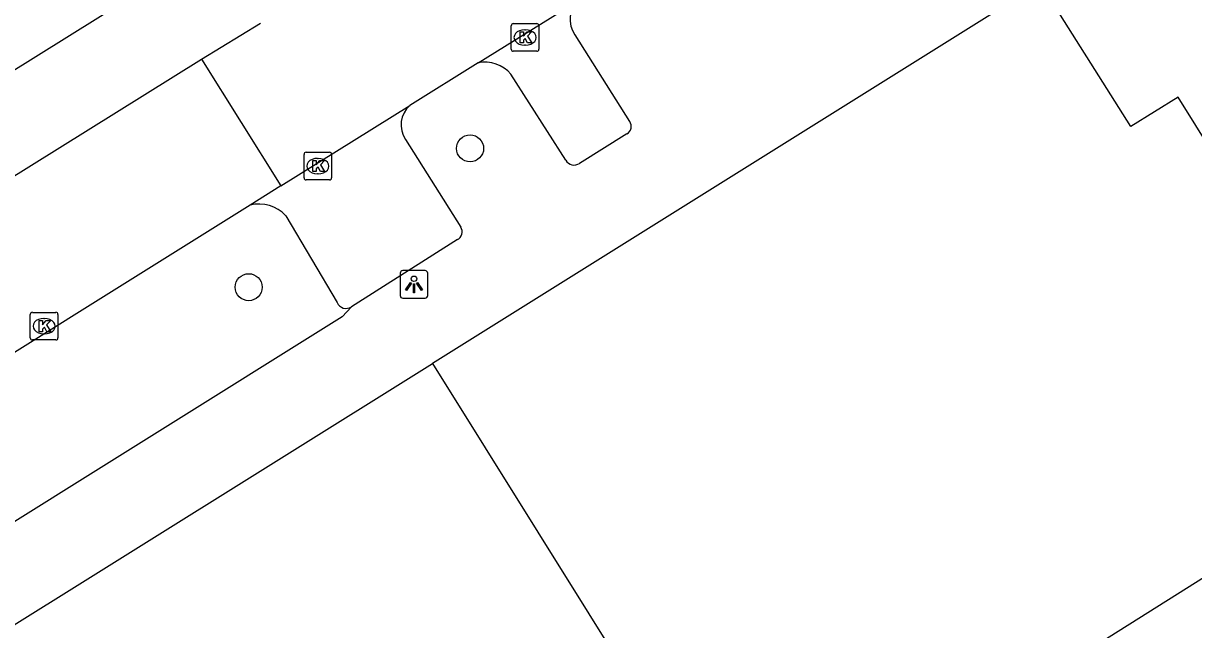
# Model space of a CAD drawing. Extents: x 159353 to 160616, y 385893 to 387321.
# Drawn here: x 159825.08 to 159867.44, y 386052.46 to 386074.4 of the extents above; entities that cross this region are included whole.
import ezdxf

# ---------------------------------------------------------------- set-up
doc = ezdxf.new("R2010")
doc.units = 0
for name, color, linetype in [('IMGEO_Boom', 7, 'Continuous'), ('IMGEO_Kolk', 7, 'Continuous'), ('IMGEO_Lichtpunt', 7, 'Continuous'), ('IMGEO_Pand', 7, 'Continuous'), ('IMGEO_Parkeervlak_open', 7, 'Continuous'), ('IMGEO_Rijbaan_lokaal_open', 7, 'Continuous'), ('IMGEO_Voetpad_open', 7, 'Continuous')]:
    doc.layers.add(name, color=color, linetype=linetype)

msp = doc.modelspace()

# ---------------------------------------------------------------- linework, layer by layer
at = {"layer": 'IMGEO_Boom'}
for centre in [(159841.248, 386069.874), (159833.234, 386064.85)]:
    msp.add_circle(centre, 0.489, dxfattribs=at)
at = {"layer": 'IMGEO_Kolk'}
for p, q in [((159842.737, 386073.464), (159842.737, 386074.316)), ((159842.812, 386074.39), (159843.664, 386074.39)), ((159843.738, 386074.316), (159843.738, 386073.464)), ((159843.225, 386074.17), (159843.25, 386074.17)), ((159843.248, 386073.61), (159843.223, 386073.61)), ((159843.664, 386073.39), (159842.812, 386073.39)), ((159835.235, 386068.807), (159835.235, 386069.659)), ((159835.31, 386069.733), (159836.162, 386069.733)), ((159836.236, 386069.659), (159836.236, 386068.807)), ((159835.723, 386069.513), (159835.748, 386069.513)), ((159836.162, 386068.733), (159835.31, 386068.733)), ((159835.746, 386068.953), (159835.721, 386068.953)), ((159825.327, 386063.014), (159825.327, 386063.866)), ((159825.402, 386063.94), (159826.254, 386063.94)), ((159825.815, 386063.72), (159825.84, 386063.72)), ((159826.328, 386063.866), (159826.328, 386063.014)), ((159826.254, 386062.94), (159825.402, 386062.94)), ((159825.838, 386063.16), (159825.813, 386063.16))]:
    msp.add_line(p, q, dxfattribs=at)
for points in [[(159842.737, 386073.464), (159842.737, 386074.316)], [(159842.812, 386074.39), (159843.664, 386074.39)], [(159843.738, 386074.316), (159843.738, 386073.464)], [(159843.058, 386074.09), (159843.181, 386074.09), (159843.181, 386073.939), (159843.311, 386074.09), (159843.475, 386074.09), (159843.329, 386073.939), (159843.482, 386073.69), (159843.33, 386073.69), (159843.245, 386073.854), (159843.181, 386073.787), (159843.181, 386073.69), (159843.058, 386073.69), (159843.058, 386074.09)], [(159843.664, 386073.39), (159842.812, 386073.39)], [(159835.235, 386068.807), (159835.235, 386069.659)], [(159835.31, 386069.733), (159836.162, 386069.733)], [(159836.236, 386069.659), (159836.236, 386068.807)], [(159835.556, 386069.433), (159835.679, 386069.433), (159835.679, 386069.282), (159835.809, 386069.433), (159835.973, 386069.433), (159835.827, 386069.282), (159835.98, 386069.033), (159835.828, 386069.033), (159835.743, 386069.197), (159835.679, 386069.13), (159835.679, 386069.033), (159835.556, 386069.033), (159835.556, 386069.433)], [(159836.162, 386068.733), (159835.31, 386068.733)], [(159825.327, 386063.014), (159825.327, 386063.866)], [(159825.402, 386063.94), (159826.254, 386063.94)], [(159826.328, 386063.866), (159826.328, 386063.014)], [(159825.648, 386063.64), (159825.771, 386063.64), (159825.771, 386063.489), (159825.901, 386063.64), (159826.065, 386063.64), (159825.919, 386063.489), (159826.072, 386063.24), (159825.92, 386063.24), (159825.835, 386063.404), (159825.771, 386063.337), (159825.771, 386063.24), (159825.648, 386063.24), (159825.648, 386063.64)], [(159826.254, 386062.94), (159825.402, 386062.94)]]:
    msp.add_lwpolyline(points, dxfattribs=at)
for centre, start, end in [((159842.814, 386074.314), 91.552, 178.448), ((159842.814, 386074.314), 91.552, 178.448), ((159843.662, 386074.314), 1.552, 88.448), ((159843.662, 386074.314), 1.552, 88.448), ((159842.814, 386073.466), 181.552, 268.448), ((159842.814, 386073.466), 181.552, 268.448), ((159843.662, 386073.466), 271.552, 358.448), ((159843.662, 386073.466), 271.552, 358.448), ((159835.312, 386069.657), 91.552, 178.448), ((159835.312, 386069.657), 91.552, 178.448), ((159836.16, 386069.657), 1.552, 88.448), ((159836.16, 386069.657), 1.552, 88.448), ((159835.312, 386068.809), 181.552, 268.448), ((159835.312, 386068.809), 181.552, 268.448), ((159836.16, 386068.809), 271.552, 358.448), ((159836.16, 386068.809), 271.552, 358.448), ((159825.404, 386063.864), 91.552, 178.448), ((159825.404, 386063.864), 91.552, 178.448), ((159826.252, 386063.864), 1.552, 88.448), ((159826.252, 386063.864), 1.552, 88.448), ((159825.404, 386063.016), 181.552, 268.448), ((159825.404, 386063.016), 181.552, 268.448), ((159826.252, 386063.016), 271.552, 358.448), ((159826.252, 386063.016), 271.552, 358.448)]:
    msp.add_arc(centre, 0.0765, start, end, dxfattribs=at)
for centre, major_axis, ratio, start_param, end_param in [((159843.224, 386073.89), (-0.387, 0.002), 0.722429, 4.712389, 7.853982), ((159843.249, 386073.89), (-0.39, 0.002), 0.717154, 1.570796, 4.712389), ((159835.722, 386069.233), (-0.387, 0.002), 0.722429, 4.712389, 7.853982), ((159835.747, 386069.233), (-0.39, 0.002), 0.717154, 1.570796, 4.712389), ((159825.814, 386063.44), (-0.387, 0.002), 0.722429, 4.712389, 7.853982), ((159825.839, 386063.44), (-0.39, 0.002), 0.717154, 1.570796, 4.712389)]:
    msp.add_ellipse(centre, major_axis=major_axis, ratio=ratio, start_param=start_param, end_param=end_param, dxfattribs=at)
at = {"layer": 'IMGEO_Lichtpunt'}
for p, q in [((159838.718, 386065.357), (159838.718, 386064.55)), ((159838.718, 386065.357), (159838.718, 386064.55)), ((159839.62, 386065.452), (159838.812, 386065.452)), ((159839.62, 386065.452), (159838.812, 386065.452)), ((159839.714, 386064.55), (159839.714, 386065.357)), ((159839.714, 386064.55), (159839.714, 386065.357)), ((159838.812, 386064.456), (159839.62, 386064.456)), ((159838.812, 386064.456), (159839.62, 386064.456))]:
    msp.add_line(p, q, dxfattribs=at)
for points in [[(159839.092, 386065.021), (159839.131, 386064.993), (159838.943, 386064.731), (159838.905, 386064.758), (159839.092, 386065.021)], [(159839.194, 386064.973), (159839.241, 386064.973), (159839.241, 386064.651), (159839.194, 386064.651), (159839.194, 386064.973)], [(159839.304, 386064.993), (159839.342, 386065.02), (159839.529, 386064.758), (159839.49, 386064.73), (159839.304, 386064.993)]]:
    msp.add_lwpolyline(points, dxfattribs=at)
msp.add_circle((159839.217, 386065.155), 0.0994, dxfattribs=at)
for centre, start, end in [((159838.812, 386065.357), 90, 180), ((159838.812, 386065.357), 90, 180), ((159839.62, 386065.357), 0, 90), ((159839.62, 386065.357), 0, 90), ((159838.812, 386064.55), 180, 270), ((159838.812, 386064.55), 180, 270), ((159839.62, 386064.55), 270, 0), ((159839.62, 386064.55), 270, 360)]:
    msp.add_arc(centre, 0.0946, start, end, dxfattribs=at)
at = {"layer": 'IMGEO_Pand'}
for points in [[(159891.413, 386071.272), (159889.759, 386070.239), (159890.416, 386069.187), (159885.907, 386066.37), (159885.248, 386067.422), (159878.415, 386063.164), (159879.077, 386062.104), (159874.627, 386059.324), (159873.968, 386060.374), (159872.274, 386059.312), (159869.02, 386064.499), (159870.713, 386065.58), (159866.877, 386071.728), (159865.169, 386070.668), (159861.894, 386075.859)], [(159811.969, 386044.648), (159839.883, 386062.089)], [(159839.883, 386062.089), (159849.36, 386046.926), (159839.701, 386040.889), (159839.2, 386040.577), (159842.622, 386035.101), (159843.123, 386035.413), (159849.677, 386039.486), (159849.07, 386040.462), (159852.233, 386042.442), (159854.78, 386038.373), (159856.605, 386039.517), (159859.202, 386035.268), (159860.819, 386032.682), (159829.198, 386012.912)]]:
    msp.add_lwpolyline(points, dxfattribs=at)
at = {"layer": 'IMGEO_Parkeervlak_open'}
msp.add_lwpolyline([(159834.576, 386067.436), (159836.438, 386064.298)], dxfattribs=at)
for centre, radius, start, end in [((159833.616, 386066.56), 1.3, 42.383, 104.8859), ((159836.756, 386064.423), 0.341, 201.491, 305.1514)]:
    msp.add_arc(centre, radius, start, end, dxfattribs=at)
at = {"layer": 'IMGEO_Rijbaan_lokaal_open'}
for points in [[(159841.535, 386072.968), (159845.194, 386075.254)], [(159831.519, 386073.099), (159833.656, 386074.408)], [(159805.965, 386057.175), (159831.519, 386073.099)], [(159831.519, 386073.099), (159834.4, 386068.524)], [(159841.535, 386072.968), (159839.072, 386071.429)], [(159834.4, 386068.524), (159839.072, 386071.429)], [(159834.4, 386068.524), (159833.282, 386067.816)], [(159833.282, 386067.816), (159820.014, 386059.529)]]:
    msp.add_lwpolyline(points, dxfattribs=at)
at = {"layer": 'IMGEO_Voetpad_open'}
for points in [[(159830.108, 386076.056), (159822.153, 386071.087)], [(159861.894, 386075.859), (159839.883, 386062.089)], [(159845.039, 386073.98), (159847.024, 386070.845)], [(159844.713, 386069.449), (159842.728, 386072.563)], [(159838.908, 386070.199), (159840.907, 386067.022)], [(159846.927, 386070.4), (159845.21, 386069.334)], [(159890.718, 386066.443), (159864.029, 386049.651), (159862.985, 386051.31), (159892.381, 386069.806)], [(159840.786, 386066.572), (159836.952, 386064.144)], [(159836.952, 386064.144), (159836.615, 386063.772), (159822.729, 386055.103)]]:
    msp.add_lwpolyline(points, dxfattribs=at)
for centre, radius, start, end in [((159845.824, 386074.531), 0.959, 131.0618, 215.0647), ((159841.79, 386071.759), 1.235, 40.5925, 101.9049), ((159839.681, 386070.722), 0.933, 130.7472, 214.0635), ((159846.768, 386070.668), 0.312, 300.7676, 34.6388), ((159845.014, 386069.619), 0.346, 209.3971, 304.5463), ((159840.654, 386066.849), 0.307, 295.527, 34.3726)]:
    msp.add_arc(centre, radius, start, end, dxfattribs=at)

doc.saveas('drawing.dxf')
